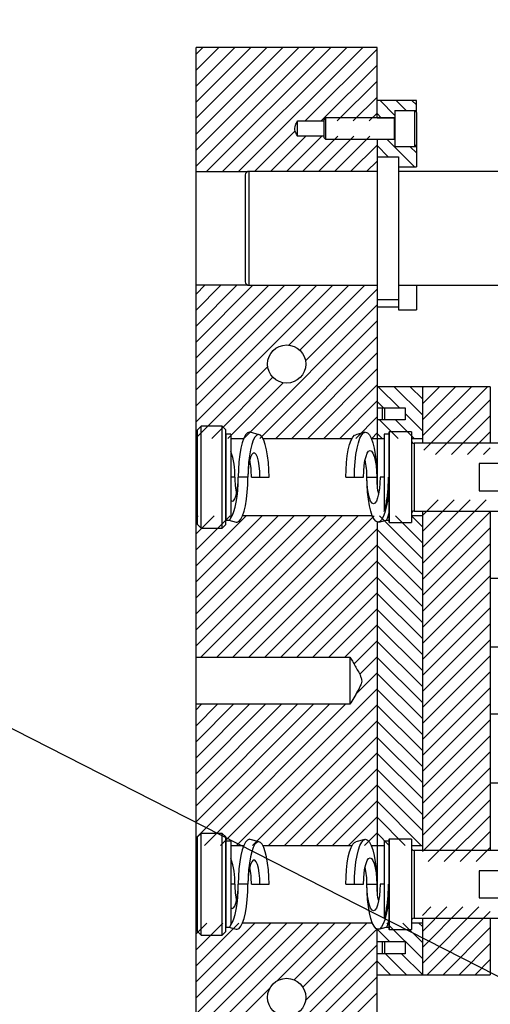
# Model space of a CAD drawing. Header units: inches. Extents: x 1880 to 2363, y -453 to -54.
# Tile 544 of 656: x 1925.06 to 1930.26, y -124.54 to -113.65. Entities that reach past the tile are written whole.
import ezdxf

# ---------------------------------------------------------------- set-up
doc = ezdxf.new("R2010")
doc.units = ezdxf.units.IN
doc.header["$LTSCALE"] = 0.5
doc.header["$MEASUREMENT"] = 0
for name, color, linetype in [('SID-M-F', 202, 'Continuous'), ('SID-M-S', 105, 'Continuous'), ('SID-M-S2', 1, 'Continuous')]:
    doc.layers.add(name, color=color, linetype=linetype)

msp = doc.modelspace()

# ---------------------------------------------------------------- linework, layer by layer
at = {"layer": 'SID-M-F', "linetype": 'Continuous'}
for p, q in [((1927.01039, -114.03365), (1927.08472, -113.95932)), ((1927.01039, -114.21043), (1927.2615, -113.95932)), ((1927.01039, -114.38721), (1927.43828, -113.95932)), ((1927.01039, -114.56398), (1927.61505, -113.95932)), ((1927.01039, -114.74076), (1927.79183, -113.95932)), ((1927.01039, -114.91754), (1927.96861, -113.95932)), ((1927.01039, -115.09431), (1928.14538, -113.95932)), ((1927.01039, -115.27109), (1928.32216, -113.95932)), ((1927.12687, -115.33138), (1928.49894, -113.95932)), ((1927.30365, -115.33138), (1928.67571, -113.95932)), ((1927.48042, -115.33138), (1928.85249, -113.95932)), ((1928.21641, -114.77217), (1929.01039, -113.9782)), ((1928.39319, -114.77217), (1929.01039, -114.15497)), ((1928.56996, -114.77217), (1929.01039, -114.33175)), ((1928.74674, -114.77217), (1929.01039, -114.50853)), ((1929.20724, -114.71102), (1929.04221, -114.54599)), ((1929.3294, -114.6564), (1929.21898, -114.54599)), ((1929.44346, -114.59368), (1929.39478, -114.54501)), ((1928.92352, -114.77217), (1929.01039, -114.6853)), ((1929.05648, -114.73704), (1929.01039, -114.69094)), ((1927.6572, -115.33138), (1928.10531, -114.88327)), ((1927.83398, -115.33138), (1928.22363, -114.94173)), ((1928.01075, -115.33138), (1928.4004, -114.94173)), ((1928.18753, -115.33138), (1928.57718, -114.94173)), ((1928.36431, -115.33138), (1928.75396, -114.94173)), ((1928.54108, -115.33138), (1928.93073, -114.94173)), ((1929.42227, -115.2796), (1929.11954, -114.97687)), ((1928.71786, -115.33138), (1929.01039, -115.03886)), ((1929.13381, -115.16792), (1929.01039, -115.0445)), ((1929.44346, -115.12401), (1929.37695, -115.05751)), ((1928.89464, -115.33138), (1929.01039, -115.21563)), ((1927.01039, -116.6853), (1927.10844, -116.58725)), ((1927.01039, -116.86208), (1927.28522, -116.58725)), ((1927.01039, -117.03886), (1927.46199, -116.58725)), ((1927.01039, -117.21563), (1927.63877, -116.58725)), ((1927.01039, -117.39241), (1927.81555, -116.58725)), ((1927.01039, -117.56919), (1927.99232, -116.58725)), ((1927.01039, -117.74596), (1928.1691, -116.58725)), ((1927.01039, -117.92274), (1928.34588, -116.58725)), ((1927.01039, -118.09952), (1928.52265, -116.58725)), ((1928.03581, -117.25087), (1928.69943, -116.58725)), ((1928.15612, -117.30734), (1928.87621, -116.58725)), ((1928.21771, -117.42252), (1929.01039, -116.62985)), ((1927.53665, -118.28036), (1929.01039, -116.80662)), ((1927.71342, -118.28036), (1929.01039, -116.9834)), ((1927.8902, -118.28036), (1929.01039, -117.16018)), ((1928.06698, -118.28036), (1929.01039, -117.33695)), ((1927.01039, -118.27629), (1927.80194, -117.48474)), ((1928.24375, -118.28036), (1929.01039, -117.51373)), ((1927.18309, -118.28036), (1927.85841, -117.60505)), ((1927.35987, -118.28036), (1927.97359, -117.66664)), ((1928.42053, -118.28036), (1929.01039, -117.69051)), ((1929.25632, -117.94208), (1929.02356, -117.70932)), ((1929.51039, -118.01937), (1929.20033, -117.70932)), ((1929.51039, -117.84259), (1929.37711, -117.70932)), ((1929.51039, -117.72084), (1929.52191, -117.70932)), ((1929.51039, -117.89761), (1929.69868, -117.70932)), ((1929.51039, -118.07439), (1929.87546, -117.70932)), ((1929.51039, -118.25117), (1930.05224, -117.70932)), ((1929.52766, -118.41067), (1930.22901, -117.70932)), ((1929.65597, -118.45914), (1930.26039, -117.85472)), ((1928.59731, -118.28036), (1929.01039, -117.86728)), ((1929.07954, -117.94208), (1929.01039, -117.87292)), ((1928.77408, -118.28036), (1929.01039, -118.04406)), ((1929.51039, -118.19615), (1929.32039, -118.00615)), ((1929.83274, -118.45914), (1930.26039, -118.0315)), ((1929.24105, -118.28036), (1929.03724, -118.07655)), ((1929.41783, -118.28036), (1929.21402, -118.07655)), ((1928.95086, -118.28036), (1929.01039, -118.22084)), ((1929.06427, -118.28036), (1929.01039, -118.22648)), ((1930.00952, -118.45914), (1930.26039, -118.20827)), ((1930.1863, -118.45914), (1930.26039, -118.38505)), ((1929.51039, -119.13505), (1929.68595, -118.95949)), ((1929.51039, -119.31183), (1929.86272, -118.95949)), ((1929.51039, -119.4886), (1930.0395, -118.95949)), ((1929.51039, -119.66538), (1930.21628, -118.95949)), ((1927.01039, -119.16018), (1927.0323, -119.13827)), ((1927.01039, -119.33695), (1927.20907, -119.13827)), ((1927.01039, -119.51373), (1927.38585, -119.13827)), ((1927.01039, -119.69051), (1927.56263, -119.13827)), ((1927.01039, -119.86728), (1927.7394, -119.13827)), ((1927.01039, -120.04406), (1927.91618, -119.13827)), ((1927.01039, -120.22084), (1928.09296, -119.13827)), ((1927.01039, -120.39761), (1928.26973, -119.13827)), ((1927.01039, -120.57439), (1928.44651, -119.13827)), ((1927.06314, -120.69841), (1928.62329, -119.13827)), ((1927.23992, -120.69841), (1928.80006, -119.13827)), ((1927.41669, -120.69841), (1928.97684, -119.13827)), ((1929.51039, -119.61036), (1929.03829, -119.13827)), ((1929.51039, -119.43358), (1929.21507, -119.13827)), ((1929.51039, -119.25681), (1929.39185, -119.13827)), ((1929.51039, -119.84216), (1930.26039, -119.09216)), ((1929.51039, -120.01893), (1930.26039, -119.26893)), ((1927.59347, -120.69841), (1929.01039, -119.2815)), ((1929.51039, -119.78714), (1929.01039, -119.28714)), ((1927.77025, -120.69841), (1929.01039, -119.45827)), ((1929.51039, -119.96391), (1929.01039, -119.46391)), ((1929.51039, -120.19571), (1930.26039, -119.44571)), ((1927.94702, -120.69841), (1929.01039, -119.63505)), ((1929.51039, -120.14069), (1929.01039, -119.64069)), ((1929.51039, -120.37249), (1930.26039, -119.62249)), ((1928.1238, -120.69841), (1929.01039, -119.81183)), ((1929.51039, -120.54926), (1930.26039, -119.79926)), ((1929.51039, -120.31747), (1929.01039, -119.81747)), ((1928.30058, -120.69841), (1929.01039, -119.9886)), ((1929.51039, -120.49424), (1929.01039, -119.99424)), ((1929.51039, -120.72604), (1930.26039, -119.97604)), ((1928.47735, -120.69841), (1929.01039, -120.16538)), ((1929.51039, -120.67102), (1929.01039, -120.17102)), ((1929.51039, -120.90282), (1930.26039, -120.15282)), ((1928.65413, -120.69841), (1929.01039, -120.34216)), ((1929.51039, -120.8478), (1929.01039, -120.3478)), ((1929.51039, -121.07959), (1930.26039, -120.32959)), ((1928.75467, -120.77465), (1929.01039, -120.51893)), ((1929.51039, -121.02457), (1929.01039, -120.52457)), ((1929.51039, -121.25637), (1930.26039, -120.50637)), ((1929.51039, -121.43315), (1930.26039, -120.68315)), ((1928.81777, -120.88832), (1929.01039, -120.69571)), ((1929.51039, -121.20135), (1929.01039, -120.70135)), ((1928.77655, -121.10632), (1929.01039, -120.87249)), ((1929.51039, -121.37813), (1929.01039, -120.87813)), ((1929.51039, -121.60992), (1930.26039, -120.85992)), ((1927.27929, -122.78036), (1929.01039, -121.04926)), ((1929.51039, -121.5549), (1929.01039, -121.0549)), ((1929.51039, -121.7867), (1930.26039, -121.0367)), ((1927.01039, -121.2815), (1927.07167, -121.22022)), ((1927.01039, -121.45827), (1927.24844, -121.22022)), ((1927.01039, -121.63505), (1927.42522, -121.22022)), ((1927.01039, -121.81183), (1927.602, -121.22022)), ((1927.01039, -121.9886), (1927.77877, -121.22022)), ((1927.01039, -122.16538), (1927.95555, -121.22022)), ((1927.01039, -122.34216), (1928.13233, -121.22022)), ((1927.01039, -122.51893), (1928.3091, -121.22022)), ((1927.01039, -122.69571), (1928.48588, -121.22022)), ((1927.10251, -122.78036), (1928.66266, -121.22022)), ((1927.45606, -122.78036), (1929.01039, -121.22604)), ((1929.51039, -121.73168), (1929.01039, -121.23168)), ((1929.51039, -121.96348), (1930.26039, -121.21348)), ((1927.63284, -122.78036), (1929.01039, -121.40282)), ((1929.51039, -121.90846), (1929.01039, -121.40846)), ((1929.51039, -122.14025), (1930.26039, -121.39025)), ((1927.80962, -122.78036), (1929.01039, -121.57959)), ((1929.51039, -122.08523), (1929.01039, -121.58523)), ((1929.51039, -122.31703), (1930.26039, -121.56703)), ((1927.98639, -122.78036), (1929.01039, -121.75637)), ((1929.51039, -122.26201), (1929.01039, -121.76201)), ((1929.51039, -122.49381), (1930.26039, -121.74381)), ((1928.16317, -122.78036), (1929.01039, -121.93315)), ((1929.51039, -122.43879), (1929.01039, -121.93879)), ((1929.51039, -122.67058), (1930.26039, -121.92058)), ((1929.51039, -122.84736), (1930.26039, -122.09736)), ((1928.33995, -122.78036), (1929.01039, -122.10992)), ((1929.51039, -122.61556), (1929.01039, -122.11556)), ((1928.51672, -122.78036), (1929.01039, -122.2867)), ((1929.49841, -122.78036), (1929.01039, -122.29234)), ((1929.57538, -122.95914), (1930.26039, -122.27414)), ((1928.6935, -122.78036), (1929.01039, -122.46348)), ((1929.32163, -122.78036), (1929.01039, -122.46912)), ((1929.75216, -122.95914), (1930.26039, -122.45091)), ((1928.87028, -122.78036), (1929.01039, -122.64025)), ((1929.14486, -122.78036), (1929.01039, -122.64589)), ((1929.92894, -122.95914), (1930.26039, -122.62769)), ((1930.10571, -122.95914), (1930.26039, -122.80447)), ((1929.51039, -123.55447), (1929.60536, -123.45949)), ((1929.51039, -123.73124), (1929.78214, -123.45949)), ((1929.51039, -123.90802), (1929.95892, -123.45949)), ((1929.51039, -124.0848), (1930.13569, -123.45949)), ((1929.56265, -124.20932), (1930.26039, -123.51157)), ((1927.01039, -123.75637), (1927.12849, -123.63827)), ((1927.01039, -123.93315), (1927.30527, -123.63827)), ((1927.01039, -124.10992), (1927.48204, -123.63827)), ((1927.01039, -124.2867), (1927.65882, -123.63827)), ((1927.01039, -124.46348), (1927.8356, -123.63827)), ((1927.01039, -124.64025), (1928.01237, -123.63827)), ((1927.01039, -124.81703), (1928.18915, -123.63827)), ((1927.01039, -124.99381), (1928.36593, -123.63827)), ((1927.90149, -124.27948), (1928.5427, -123.63827)), ((1928.09255, -124.26519), (1928.71948, -123.63827)), ((1928.18809, -124.34643), (1928.89626, -123.63827)), ((1928.21799, -124.49331), (1929.01039, -123.70091)), ((1929.14591, -123.84208), (1929.01039, -123.70655)), ((1929.51039, -124.02978), (1929.11888, -123.63827)), ((1929.51039, -123.853), (1929.29565, -123.63827)), ((1929.51039, -123.67622), (1929.47243, -123.63827)), ((1929.73942, -124.20932), (1930.26039, -123.68835)), ((1927.5567, -125.33138), (1929.01039, -123.87769)), ((1929.9162, -124.20932), (1930.26039, -123.86513)), ((1927.73347, -125.33138), (1929.01039, -124.05447)), ((1929.15959, -124.20932), (1929.01039, -124.06011)), ((1929.33637, -124.20932), (1929.10361, -123.97655)), ((1929.51039, -124.20655), (1929.28039, -123.97655)), ((1930.09298, -124.20932), (1930.26039, -124.0419)), ((1927.91025, -125.33138), (1929.01039, -124.23124)), ((1927.01039, -125.17058), (1927.83055, -124.35042)), ((1928.08703, -125.33138), (1929.01039, -124.40802))]:
    msp.add_line(p, q, dxfattribs=at)
at = {"layer": 'SID-M-S'}
for p, q in [((1929.01039, -113.95932), (1927.01039, -113.95932)), ((1927.01039, -127.95932), (1927.01039, -113.95932)), ((1929.01039, -114.73884), (1929.01039, -113.95932)), ((1929.24661, -114.54599), (1929.01039, -114.54599)), ((1929.24661, -114.54501), (1929.24661, -114.54599)), ((1929.44346, -114.54501), (1929.24661, -114.54501)), ((1929.44346, -114.67979), (1929.44346, -114.54501)), ((1929.20724, -114.6564), (1929.44346, -114.6564)), ((1929.20724, -114.6564), (1929.20724, -115.05751)), ((1929.42377, -114.6601), (1929.20724, -114.6601)), ((1929.42377, -114.6601), (1929.42377, -115.0538)), ((1929.44346, -114.67979), (1929.44346, -115.2796)), ((1928.13039, -114.77217), (1928.41984, -114.77217)), ((1928.13039, -114.94173), (1928.13039, -114.77217)), ((1928.43952, -114.73884), (1928.41984, -114.75853)), ((1928.41984, -114.75853), (1928.41984, -114.95538)), ((1929.19968, -114.73884), (1928.43952, -114.73884)), ((1928.43952, -114.73884), (1928.43952, -114.97506)), ((1929.01039, -114.73704), (1929.20724, -114.73704)), ((1929.20532, -114.75433), (1929.19968, -114.73884)), ((1929.19968, -114.73884), (1929.19968, -114.97506)), ((1929.20532, -114.75433), (1929.20532, -114.95957)), ((1929.20724, -114.73884), (1929.20684, -114.73884)), ((1929.20684, -114.73884), (1929.20684, -114.97506)), ((1928.41984, -114.94173), (1928.13039, -114.94173)), ((1928.41984, -114.95538), (1928.43952, -114.97506)), ((1928.43952, -114.97506), (1929.19968, -114.97506)), ((1929.01039, -114.97506), (1929.01039, -118.81116)), ((1929.20724, -114.97687), (1929.01039, -114.97687)), ((1929.19968, -114.97506), (1929.20532, -114.95957)), ((1929.20684, -114.97506), (1929.20724, -114.97506)), ((1929.20724, -115.0538), (1929.42377, -115.0538)), ((1929.44346, -115.05751), (1929.20724, -115.05751)), ((1929.01039, -115.16792), (1929.24661, -115.16792)), ((1929.24661, -115.17191), (1929.01039, -115.17191)), ((1929.24661, -115.16792), (1929.24661, -116.86049)), ((1927.01039, -115.33138), (1927.58071, -115.33138)), ((1929.01039, -115.32939), (1927.59306, -115.32939)), ((1927.59306, -115.32939), (1927.59306, -116.58924)), ((1929.24661, -115.2796), (1929.44346, -115.2796)), ((1930.9194, -115.32939), (1929.24661, -115.32939)), ((1927.55369, -115.36876), (1927.55369, -116.54987)), ((1927.58071, -116.58725), (1927.01039, -116.58725)), ((1927.59306, -116.58924), (1929.01039, -116.58924)), ((1929.24661, -116.58924), (1930.9194, -116.58924)), ((1929.44346, -116.58924), (1929.44346, -116.86049)), ((1929.01039, -116.74672), (1929.24661, -116.74672)), ((1929.01039, -116.82546), (1929.24661, -116.82546)), ((1929.24661, -116.86049), (1929.44346, -116.86049)), ((1930.26039, -117.70932), (1929.01039, -117.70932)), ((1929.51039, -117.70932), (1929.51039, -118.33432)), ((1930.26039, -117.70932), (1930.26039, -118.33432)), ((1929.01039, -117.94208), (1929.32039, -117.94208)), ((1929.07039, -118.07655), (1929.07039, -117.94208)), ((1929.09539, -118.07655), (1929.09539, -117.94208)), ((1929.32039, -117.94208), (1929.32039, -118.07655)), ((1927.06444, -118.14682), (1927.02539, -118.18587)), ((1927.29884, -118.14682), (1927.06444, -118.14682)), ((1927.06444, -119.27182), (1927.06444, -118.14682)), ((1927.33789, -118.18587), (1927.29884, -118.14682)), ((1927.29884, -119.27182), (1927.29884, -118.14682)), ((1929.32039, -118.07655), (1929.01039, -118.07655)), ((1927.01039, -118.28036), (1927.02539, -118.28036)), ((1927.02539, -119.23277), (1927.02539, -118.18587)), ((1927.33789, -119.23277), (1927.33789, -118.18587)), ((1927.33789, -118.28036), (1927.34039, -118.28036)), ((1927.39439, -118.23432), (1927.34039, -118.23432)), ((1927.34039, -118.23432), (1927.34039, -119.18432)), ((1927.39439, -118.23432), (1927.39439, -119.15732)), ((1927.39439, -118.28036), (1927.53626, -118.28036)), ((1927.53688, -118.27892), (1927.51932, -118.32861)), ((1927.55631, -118.24231), (1927.53688, -118.27892)), ((1927.57701, -118.21989), (1927.55631, -118.24231)), ((1927.59837, -118.21234), (1927.57701, -118.21989)), ((1927.60639, -118.2134), (1927.59837, -118.21234)), ((1927.70735, -118.24007), (1927.60639, -118.2134)), ((1927.65996, -118.26743), (1927.64157, -118.30207)), ((1927.67955, -118.24621), (1927.65996, -118.26743)), ((1927.69976, -118.23907), (1927.67955, -118.24621)), ((1927.71996, -118.24621), (1927.69976, -118.23907)), ((1927.73956, -118.26743), (1927.71996, -118.24621)), ((1927.75794, -118.30207), (1927.73956, -118.26743)), ((1927.74744, -118.28036), (1928.73333, -118.28036)), ((1928.72283, -118.30207), (1928.74122, -118.26743)), ((1928.74122, -118.26743), (1928.76081, -118.24621)), ((1928.76081, -118.24621), (1928.77343, -118.24007)), ((1928.87438, -118.2134), (1928.77343, -118.24007)), ((1928.80335, -118.32861), (1928.82091, -118.27892)), ((1928.82091, -118.27892), (1928.84034, -118.24231)), ((1928.84034, -118.24231), (1928.86105, -118.21989)), ((1928.86105, -118.21989), (1928.8824, -118.21234)), ((1928.8824, -118.21234), (1928.90376, -118.21989)), ((1928.90376, -118.21989), (1928.92447, -118.24231)), ((1928.92447, -118.24231), (1928.9439, -118.27892)), ((1928.9439, -118.27892), (1928.96146, -118.32861)), ((1928.94451, -118.28036), (1929.08639, -118.28036)), ((1929.13889, -118.23432), (1929.08639, -118.23432)), ((1929.08639, -118.23432), (1929.08639, -119.08781)), ((1929.14389, -118.20932), (1929.13889, -118.21432)), ((1929.13889, -118.21432), (1929.13889, -119.20432)), ((1929.38889, -118.20932), (1929.14389, -118.20932)), ((1929.14389, -118.20932), (1929.14389, -119.20932)), ((1929.38889, -118.20932), (1929.38889, -119.20932)), ((1929.38889, -118.28036), (1929.51039, -118.28036)), ((1927.50416, -118.38987), (1927.49186, -118.46083)), ((1927.51932, -118.32861), (1927.50416, -118.38987)), ((1927.62496, -118.34908), (1927.61061, -118.40705)), ((1927.64157, -118.30207), (1927.62496, -118.34908)), ((1927.77456, -118.34908), (1927.75794, -118.30207)), ((1927.7889, -118.40705), (1927.77456, -118.34908)), ((1928.69187, -118.40705), (1928.70622, -118.34908)), ((1928.70622, -118.34908), (1928.72283, -118.30207)), ((1928.7759, -118.46083), (1928.78819, -118.38987)), ((1928.78819, -118.38987), (1928.80335, -118.32861)), ((1928.96146, -118.32861), (1928.97661, -118.38987)), ((1928.97661, -118.38987), (1928.98891, -118.46083)), ((1930.63889, -118.33432), (1929.41889, -118.33432)), ((1929.41889, -118.33432), (1929.41889, -119.08432)), ((1927.49186, -118.46083), (1927.4828, -118.53934)), ((1927.59898, -118.47419), (1927.5904, -118.54848)), ((1927.61061, -118.40705), (1927.59898, -118.47419)), ((1927.6119, -118.48976), (1927.59999, -118.53241)), ((1927.62599, -118.45987), (1927.6119, -118.48976)), ((1927.64145, -118.44448), (1927.62599, -118.45987)), ((1927.65736, -118.44448), (1927.64145, -118.44448)), ((1927.67282, -118.45987), (1927.65736, -118.44448)), ((1927.68691, -118.48976), (1927.67282, -118.45987)), ((1927.69882, -118.53241), (1927.68691, -118.48976)), ((1927.80053, -118.47419), (1927.7889, -118.40705)), ((1927.80911, -118.54848), (1927.80053, -118.47419)), ((1928.67167, -118.54848), (1928.68024, -118.47419)), ((1928.68024, -118.47419), (1928.69187, -118.40705)), ((1928.76684, -118.53934), (1928.7759, -118.46083)), ((1928.87597, -118.52632), (1928.88747, -118.47984)), ((1928.88747, -118.47984), (1928.90124, -118.44488)), ((1928.90124, -118.44488), (1928.91659, -118.42317)), ((1928.91659, -118.42317), (1928.93276, -118.41581)), ((1928.93276, -118.41581), (1928.94892, -118.42317)), ((1928.94892, -118.42317), (1928.96427, -118.44488)), ((1928.96427, -118.44488), (1928.97804, -118.47984)), ((1928.97804, -118.47984), (1928.98954, -118.52632)), ((1928.98891, -118.46083), (1928.99797, -118.53934)), ((1927.4828, -118.53934), (1927.47726, -118.62302)), ((1927.5904, -118.54848), (1927.58515, -118.62766)), ((1927.59095, -118.58534), (1927.58531, -118.64547)), ((1927.59999, -118.53241), (1927.59095, -118.58534)), ((1927.70786, -118.58534), (1927.69882, -118.53241)), ((1927.7135, -118.64547), (1927.70786, -118.58534)), ((1927.81436, -118.62766), (1927.80911, -118.54848)), ((1928.66642, -118.62766), (1928.67167, -118.54848)), ((1928.76129, -118.62302), (1928.76684, -118.53934)), ((1928.86194, -118.644), (1928.86732, -118.58197)), ((1928.86732, -118.58197), (1928.87597, -118.52632)), ((1928.98954, -118.52632), (1928.99819, -118.58197)), ((1928.99797, -118.53934), (1929.00352, -118.62302)), ((1928.99819, -118.58197), (1929.00357, -118.644)), ((1930.63889, -118.55945), (1930.13889, -118.55945)), ((1930.13889, -118.55945), (1930.13889, -118.85919)), ((1927.43812, -118.70932), (1927.39439, -118.70932)), ((1927.47372, -118.76883), (1927.47539, -118.70932)), ((1927.47394, -118.78319), (1927.47539, -118.70932)), ((1927.47726, -118.62302), (1927.47539, -118.70932)), ((1927.58339, -118.70932), (1927.47539, -118.70932)), ((1927.58158, -118.79431), (1927.58339, -118.70932)), ((1927.58515, -118.62766), (1927.58339, -118.70932)), ((1927.58531, -118.64547), (1927.58339, -118.70932)), ((1927.62065, -118.70932), (1927.81612, -118.70932)), ((1927.71542, -118.70932), (1927.7135, -118.64547)), ((1927.81612, -118.70932), (1927.81436, -118.62766)), ((1928.66465, -118.70932), (1928.66642, -118.62766)), ((1928.66465, -118.70932), (1928.86012, -118.70932)), ((1928.75942, -118.70932), (1928.76129, -118.62302)), ((1928.86012, -118.70932), (1928.86194, -118.644)), ((1928.89739, -118.70932), (1929.00539, -118.70932)), ((1928.8992, -118.79431), (1928.89739, -118.70932)), ((1928.89921, -118.77463), (1928.89739, -118.70932)), ((1929.00352, -118.62302), (1929.00539, -118.70932)), ((1929.00357, -118.644), (1929.00539, -118.70932)), ((1929.04265, -118.70932), (1929.04083, -118.77463)), ((1929.08639, -118.70932), (1929.04265, -118.70932)), ((1929.13889, -118.70932), (1929.13623, -118.70932)), ((1929.14039, -118.70932), (1929.14039, -118.81777)), ((1927.46091, -118.876), (1927.46882, -118.82534)), ((1927.46882, -118.82534), (1927.47372, -118.76883)), ((1927.46964, -118.85523), (1927.47394, -118.78319)), ((1927.57619, -118.87679), (1927.58158, -118.79431)), ((1928.90458, -118.87679), (1928.8992, -118.79431)), ((1928.90458, -118.83666), (1928.89921, -118.77463)), ((1928.91323, -118.89231), (1928.90458, -118.83666)), ((1929.03546, -118.83666), (1929.0268, -118.89231)), ((1929.04083, -118.77463), (1929.03546, -118.83666)), ((1927.43784, -118.95), (1927.45041, -118.91827)), ((1927.45041, -118.91827), (1927.46091, -118.876)), ((1927.45298, -118.98674), (1927.4626, -118.92364)), ((1927.4626, -118.92364), (1927.46964, -118.85523)), ((1927.5674, -118.95434), (1927.57619, -118.87679)), ((1928.91337, -118.95434), (1928.90458, -118.87679)), ((1928.92473, -118.93879), (1928.91323, -118.89231)), ((1928.9385, -118.97376), (1928.92473, -118.93879)), ((1929.0153, -118.93879), (1929.00153, -118.97376)), ((1929.0268, -118.89231), (1929.0153, -118.93879)), ((1929.13403, -118.89912), (1929.12432, -118.97487)), ((1929.13889, -118.84194), (1929.13403, -118.89912)), ((1930.13889, -118.85919), (1930.63889, -118.85919)), ((1927.39439, -118.96914), (1927.40911, -118.97609)), ((1927.40911, -118.97609), (1927.42384, -118.96961)), ((1927.42384, -118.96961), (1927.43784, -118.95)), ((1927.42704, -119.09086), (1927.44103, -119.04294)), ((1927.44103, -119.04294), (1927.45298, -118.98674)), ((1927.54071, -119.08571), (1927.55545, -119.02467)), ((1927.55545, -119.02467), (1927.5674, -118.95434)), ((1928.92532, -119.02467), (1928.91337, -118.95434)), ((1928.94006, -119.08571), (1928.92532, -119.02467)), ((1928.95386, -118.99546), (1928.9385, -118.97376)), ((1928.97002, -119.00282), (1928.95386, -118.99546)), ((1928.98618, -118.99546), (1928.97002, -119.00282)), ((1929.00153, -118.97376), (1928.98618, -118.99546)), ((1929.11155, -119.04279), (1929.0961, -119.1009)), ((1929.12432, -118.97487), (1929.11155, -119.04279)), ((1927.02539, -119.13827), (1927.01039, -119.13827)), ((1927.34039, -119.13827), (1927.33789, -119.13827)), ((1927.39439, -119.15732), (1927.41136, -119.1293)), ((1927.41136, -119.1293), (1927.42704, -119.09086)), ((1927.50462, -119.17305), (1927.5236, -119.13567)), ((1928.95826, -119.13827), (1927.52251, -119.13827)), ((1927.5236, -119.13567), (1927.54071, -119.08571)), ((1928.95718, -119.13567), (1928.94006, -119.08571)), ((1928.97615, -119.17305), (1928.95718, -119.13567)), ((1929.07841, -119.14746), (1929.05901, -119.18112)), ((1929.0961, -119.1009), (1929.07841, -119.14746)), ((1929.51039, -119.13827), (1929.38889, -119.13827)), ((1929.41889, -119.08432), (1930.63889, -119.08432)), ((1929.51039, -119.08432), (1929.51039, -122.83432)), ((1930.26039, -119.08432), (1930.26039, -122.83432)), ((1927.02539, -119.23277), (1927.06444, -119.27182)), ((1927.06444, -119.27182), (1927.29884, -119.27182)), ((1927.29884, -119.27182), (1927.33789, -119.23277)), ((1927.34039, -119.18432), (1927.37423, -119.18432)), ((1927.37321, -119.18432), (1927.45238, -119.20523)), ((1927.45238, -119.20523), (1927.46337, -119.20615)), ((1927.46337, -119.20615), (1927.48435, -119.19678)), ((1927.48435, -119.19678), (1927.50462, -119.17305)), ((1928.99643, -119.19678), (1928.97615, -119.17305)), ((1929.01741, -119.20615), (1928.99643, -119.19678)), ((1929.01039, -119.20465), (1929.01039, -123.31116)), ((1929.03848, -119.20087), (1929.01741, -119.20615)), ((1929.02839, -119.20523), (1929.10859, -119.18405)), ((1929.05901, -119.18112), (1929.03848, -119.20087)), ((1929.10757, -119.18432), (1929.13889, -119.18432)), ((1929.13889, -119.20432), (1929.14389, -119.20932)), ((1929.14389, -119.20932), (1929.38889, -119.20932)), ((1930.36039, -119.82932), (1930.26039, -119.82932)), ((1930.38889, -120.58932), (1930.26039, -120.58932)), ((1927.01039, -120.69841), (1928.71039, -120.69841)), ((1928.71039, -120.69841), (1928.71039, -121.22022)), ((1928.71039, -121.22022), (1927.01039, -121.22022)), ((1930.38889, -121.32932), (1930.26039, -121.32932)), ((1930.26039, -122.08932), (1930.36039, -122.08932)), ((1927.06444, -122.64682), (1927.02539, -122.68587)), ((1927.29884, -122.64682), (1927.06444, -122.64682)), ((1927.06444, -123.77182), (1927.06444, -122.64682)), ((1927.33789, -122.68587), (1927.29884, -122.64682)), ((1927.29884, -123.77182), (1927.29884, -122.64682)), ((1927.02539, -123.73277), (1927.02539, -122.68587)), ((1927.33789, -123.73277), (1927.33789, -122.68587)), ((1927.39439, -122.73432), (1927.34039, -122.73432)), ((1927.34039, -122.73432), (1927.34039, -123.68432)), ((1927.39439, -122.73432), (1927.39439, -123.65732)), ((1927.55631, -122.74231), (1927.53688, -122.77892)), ((1927.57701, -122.71989), (1927.55631, -122.74231)), ((1927.59837, -122.71234), (1927.57701, -122.71989)), ((1927.60639, -122.7134), (1927.59837, -122.71234)), ((1927.70735, -122.74007), (1927.60639, -122.7134)), ((1927.67955, -122.74621), (1927.65996, -122.76743)), ((1927.69976, -122.73907), (1927.67955, -122.74621)), ((1927.71996, -122.74621), (1927.69976, -122.73907)), ((1927.73956, -122.76743), (1927.71996, -122.74621)), ((1928.74122, -122.76743), (1928.76081, -122.74621)), ((1928.76081, -122.74621), (1928.77343, -122.74007)), ((1928.87438, -122.7134), (1928.77343, -122.74007)), ((1928.82091, -122.77892), (1928.84034, -122.74231)), ((1928.84034, -122.74231), (1928.86105, -122.71989)), ((1928.86105, -122.71989), (1928.8824, -122.71234)), ((1928.8824, -122.71234), (1928.90376, -122.71989)), ((1928.90376, -122.71989), (1928.92447, -122.74231)), ((1928.92447, -122.74231), (1928.9439, -122.77892)), ((1929.13889, -122.73432), (1929.08639, -122.73432)), ((1929.08639, -122.73432), (1929.08639, -123.58781)), ((1929.14389, -122.70932), (1929.13889, -122.71432)), ((1929.13889, -122.71432), (1929.13889, -123.70432)), ((1929.38889, -122.70932), (1929.14389, -122.70932)), ((1929.14389, -122.70932), (1929.14389, -123.70932)), ((1929.38889, -122.70932), (1929.38889, -123.70932)), ((1927.01039, -122.78036), (1927.02539, -122.78036)), ((1927.33789, -122.78036), (1927.34039, -122.78036)), ((1927.39439, -122.78036), (1927.53626, -122.78036)), ((1927.51932, -122.82861), (1927.50416, -122.88987)), ((1927.53688, -122.77892), (1927.51932, -122.82861)), ((1927.62496, -122.84908), (1927.61061, -122.90705)), ((1927.64157, -122.80207), (1927.62496, -122.84908)), ((1927.65996, -122.76743), (1927.64157, -122.80207)), ((1927.75794, -122.80207), (1927.73956, -122.76743)), ((1927.74744, -122.78036), (1928.73333, -122.78036)), ((1927.77456, -122.84908), (1927.75794, -122.80207)), ((1927.7889, -122.90705), (1927.77456, -122.84908)), ((1928.69187, -122.90705), (1928.70622, -122.84908)), ((1928.70622, -122.84908), (1928.72283, -122.80207)), ((1928.72283, -122.80207), (1928.74122, -122.76743)), ((1928.78819, -122.88987), (1928.80335, -122.82861)), ((1928.80335, -122.82861), (1928.82091, -122.77892)), ((1928.9439, -122.77892), (1928.96146, -122.82861)), ((1928.94451, -122.78036), (1929.08639, -122.78036)), ((1928.96146, -122.82861), (1928.97661, -122.88987)), ((1929.38889, -122.78036), (1929.51039, -122.78036)), ((1930.63889, -122.83432), (1929.41889, -122.83432)), ((1929.41889, -122.83432), (1929.41889, -123.58432)), ((1927.49186, -122.96083), (1927.4828, -123.03934)), ((1927.50416, -122.88987), (1927.49186, -122.96083)), ((1927.61061, -122.90705), (1927.59898, -122.97419)), ((1927.62599, -122.95987), (1927.6119, -122.98976)), ((1927.64145, -122.94448), (1927.62599, -122.95987)), ((1927.65736, -122.94448), (1927.64145, -122.94448)), ((1927.67282, -122.95987), (1927.65736, -122.94448)), ((1927.68691, -122.98976), (1927.67282, -122.95987)), ((1927.80053, -122.97419), (1927.7889, -122.90705)), ((1928.68024, -122.97419), (1928.69187, -122.90705)), ((1928.76684, -123.03934), (1928.7759, -122.96083)), ((1928.7759, -122.96083), (1928.78819, -122.88987)), ((1928.88747, -122.97984), (1928.90124, -122.94488)), ((1928.90124, -122.94488), (1928.91659, -122.92317)), ((1928.91659, -122.92317), (1928.93276, -122.91581)), ((1928.93276, -122.91581), (1928.94892, -122.92317)), ((1928.94892, -122.92317), (1928.96427, -122.94488)), ((1928.96427, -122.94488), (1928.97804, -122.97984)), ((1928.97661, -122.88987), (1928.98891, -122.96083)), ((1928.98891, -122.96083), (1928.99797, -123.03934)), ((1927.4828, -123.03934), (1927.47726, -123.12302)), ((1927.5904, -123.04848), (1927.58515, -123.12766)), ((1927.59898, -122.97419), (1927.5904, -123.04848)), ((1927.59999, -123.03241), (1927.59095, -123.08534)), ((1927.6119, -122.98976), (1927.59999, -123.03241)), ((1927.69882, -123.03241), (1927.68691, -122.98976)), ((1927.70786, -123.08534), (1927.69882, -123.03241)), ((1927.80911, -123.04848), (1927.80053, -122.97419)), ((1927.81436, -123.12766), (1927.80911, -123.04848)), ((1928.66642, -123.12766), (1928.67167, -123.04848)), ((1928.67167, -123.04848), (1928.68024, -122.97419)), ((1928.76129, -123.12302), (1928.76684, -123.03934)), ((1928.86194, -123.144), (1928.86732, -123.08197)), ((1928.86732, -123.08197), (1928.87597, -123.02632)), ((1928.87597, -123.02632), (1928.88747, -122.97984)), ((1928.97804, -122.97984), (1928.98954, -123.02632)), ((1928.98954, -123.02632), (1928.99819, -123.08197)), ((1928.99797, -123.03934), (1929.00352, -123.12302)), ((1928.99819, -123.08197), (1929.00357, -123.144)), ((1930.63889, -123.05945), (1930.13889, -123.05945)), ((1930.13889, -123.05945), (1930.13889, -123.35919)), ((1927.47726, -123.12302), (1927.47539, -123.20932)), ((1927.58515, -123.12766), (1927.58339, -123.20932)), ((1927.58531, -123.14547), (1927.58339, -123.20932)), ((1927.59095, -123.08534), (1927.58531, -123.14547)), ((1927.7135, -123.14547), (1927.70786, -123.08534)), ((1927.71542, -123.20932), (1927.7135, -123.14547)), ((1927.81612, -123.20932), (1927.81436, -123.12766)), ((1928.66465, -123.20932), (1928.66642, -123.12766)), ((1928.75942, -123.20932), (1928.76129, -123.12302)), ((1928.86012, -123.20932), (1928.86194, -123.144)), ((1929.00352, -123.12302), (1929.00539, -123.20932)), ((1929.00357, -123.144), (1929.00539, -123.20932)), ((1927.43812, -123.20932), (1927.39439, -123.20932)), ((1927.46882, -123.32534), (1927.47372, -123.26883)), ((1927.46964, -123.35523), (1927.47394, -123.28319)), ((1927.47372, -123.26883), (1927.47539, -123.20932)), ((1927.47394, -123.28319), (1927.47539, -123.20932)), ((1927.58339, -123.20932), (1927.47539, -123.20932)), ((1927.57619, -123.37679), (1927.58158, -123.29431)), ((1927.58158, -123.29431), (1927.58339, -123.20932)), ((1927.62065, -123.20932), (1927.81612, -123.20932)), ((1928.66465, -123.20932), (1928.86012, -123.20932)), ((1928.89739, -123.20932), (1929.00539, -123.20932)), ((1928.8992, -123.29431), (1928.89739, -123.20932)), ((1928.89921, -123.27463), (1928.89739, -123.20932)), ((1928.90458, -123.37679), (1928.8992, -123.29431)), ((1928.90458, -123.33666), (1928.89921, -123.27463)), ((1929.04083, -123.27463), (1929.03546, -123.33666)), ((1929.04265, -123.20932), (1929.04083, -123.27463)), ((1929.08639, -123.20932), (1929.04265, -123.20932)), ((1929.13889, -123.20932), (1929.13623, -123.20932)), ((1929.14039, -123.20932), (1929.14039, -123.31777)), ((1927.45041, -123.41827), (1927.46091, -123.376)), ((1927.46091, -123.376), (1927.46882, -123.32534)), ((1927.4626, -123.42364), (1927.46964, -123.35523)), ((1927.5674, -123.45434), (1927.57619, -123.37679)), ((1928.91323, -123.39231), (1928.90458, -123.33666)), ((1928.91337, -123.45434), (1928.90458, -123.37679)), ((1928.92473, -123.43879), (1928.91323, -123.39231)), ((1929.0268, -123.39231), (1929.0153, -123.43879)), ((1929.03546, -123.33666), (1929.0268, -123.39231)), ((1929.13403, -123.39912), (1929.12432, -123.47487)), ((1929.13889, -123.34194), (1929.13403, -123.39912)), ((1930.13889, -123.35919), (1930.63889, -123.35919)), ((1927.39439, -123.46914), (1927.40911, -123.47609)), ((1927.40911, -123.47609), (1927.42384, -123.46961)), ((1927.42384, -123.46961), (1927.43784, -123.45)), ((1927.43784, -123.45), (1927.45041, -123.41827)), ((1927.44103, -123.54294), (1927.45298, -123.48674)), ((1927.45298, -123.48674), (1927.4626, -123.42364)), ((1927.55545, -123.52467), (1927.5674, -123.45434)), ((1928.92532, -123.52467), (1928.91337, -123.45434)), ((1928.9385, -123.47376), (1928.92473, -123.43879)), ((1928.95386, -123.49546), (1928.9385, -123.47376)), ((1928.97002, -123.50282), (1928.95386, -123.49546)), ((1928.98618, -123.49546), (1928.97002, -123.50282)), ((1929.00153, -123.47376), (1928.98618, -123.49546)), ((1929.0153, -123.43879), (1929.00153, -123.47376)), ((1929.12432, -123.47487), (1929.11155, -123.54279)), ((1927.41136, -123.6293), (1927.42704, -123.59086)), ((1927.42704, -123.59086), (1927.44103, -123.54294)), ((1927.5236, -123.63567), (1927.54071, -123.58571)), ((1927.54071, -123.58571), (1927.55545, -123.52467)), ((1928.94006, -123.58571), (1928.92532, -123.52467)), ((1928.95718, -123.63567), (1928.94006, -123.58571)), ((1929.0961, -123.6009), (1929.07841, -123.64746)), ((1929.11155, -123.54279), (1929.0961, -123.6009)), ((1929.41889, -123.58432), (1930.63889, -123.58432)), ((1929.51039, -123.58432), (1929.51039, -124.20932)), ((1930.26039, -123.58432), (1930.26039, -124.20932)), ((1927.02539, -123.63827), (1927.01039, -123.63827)), ((1927.02539, -123.73277), (1927.06444, -123.77182)), ((1927.29884, -123.77182), (1927.33789, -123.73277)), ((1927.34039, -123.63827), (1927.33789, -123.63827)), ((1927.34039, -123.68432), (1927.37423, -123.68432)), ((1927.37321, -123.68432), (1927.45238, -123.70523)), ((1927.39439, -123.65732), (1927.41136, -123.6293)), ((1927.45238, -123.70523), (1927.46337, -123.70615)), ((1927.46337, -123.70615), (1927.48435, -123.69678)), ((1927.48435, -123.69678), (1927.50462, -123.67305)), ((1927.50462, -123.67305), (1927.5236, -123.63567)), ((1928.95826, -123.63827), (1927.52251, -123.63827)), ((1928.97615, -123.67305), (1928.95718, -123.63567)), ((1928.99643, -123.69678), (1928.97615, -123.67305)), ((1929.01741, -123.70615), (1928.99643, -123.69678)), ((1929.01039, -126.94357), (1929.01039, -123.70465)), ((1929.03848, -123.70087), (1929.01741, -123.70615)), ((1929.02839, -123.70523), (1929.10859, -123.68405)), ((1929.05901, -123.68112), (1929.03848, -123.70087)), ((1929.07841, -123.64746), (1929.05901, -123.68112)), ((1929.10757, -123.68432), (1929.13889, -123.68432)), ((1929.13889, -123.70432), (1929.14389, -123.70932)), ((1929.14389, -123.70932), (1929.38889, -123.70932)), ((1929.51039, -123.63827), (1929.38889, -123.63827)), ((1927.06444, -123.77182), (1927.29884, -123.77182)), ((1929.01039, -123.84208), (1929.32039, -123.84208)), ((1929.07039, -123.97655), (1929.07039, -123.84208)), ((1929.09539, -123.97655), (1929.09539, -123.84208)), ((1929.32039, -123.84208), (1929.32039, -123.97655)), ((1929.32039, -123.97655), (1929.01039, -123.97655)), ((1929.01039, -124.20932), (1930.26039, -124.20932))]:
    msp.add_line(p, q, dxfattribs=at)
for centre in [(1928.01039, -117.45932), (1928.01039, -124.45932)]:
    msp.add_circle(centre, 0.21095, dxfattribs=at)
for centre, radius, start, end in [((1929.42377, -114.67979), 0.01969, 0, 90), ((1929.20606, -114.75406), 0.000787, 200, 0), ((1929.20606, -114.95984), 0.000787, 0, 160), ((1929.42377, -115.03412), 0.01969, 270, 0), ((1927.59306, -115.36876), 0.03937, 90, 180), ((1927.59306, -116.54987), 0.03937, 180, 270), ((1929.41889, -118.30432), 0.03, 180, 270), ((1926.7001, -118.67653), 0.73875, 357.456696, 19.980122), ((1926.70113, -118.69716), 0.9196, 359.242812, 11.194483), ((1928.11048, -118.69484), 0.78704, 358.946423, 12.937794), ((1928.35764, -118.72147), 0.9196, 179.242812, 191.194483), ((1929.8047, -118.7225), 0.79943, 179.05538, 192.828838), ((1929.41889, -119.11432), 0.03, 90, 180), ((1929.41889, -122.80432), 0.03, 180, 270), ((1926.7001, -123.17653), 0.73875, 357.456696, 19.980122), ((1926.70113, -123.19716), 0.9196, 359.242812, 11.194483), ((1928.11048, -123.19484), 0.78704, 358.946423, 12.937794), ((1928.35764, -123.22147), 0.9196, 179.242812, 191.194483), ((1929.8047, -123.2225), 0.79943, 179.05538, 192.828838), ((1929.41889, -123.61432), 0.03, 90, 180)]:
    msp.add_arc(centre, radius, start, end, dxfattribs=at)
for centre, start_param, end_param in [((1927.37423, -118.70932), 3.14159265, 3.48036644), ((1929.10655, -118.70932), 3.17531467, 3.70400811), ((1929.10655, -123.20932), 3.17531467, 3.70400811), ((1927.37423, -123.20932), 3.14159265, 3.48036644)]:
    msp.add_ellipse(centre, major_axis=(0, 0.475), ratio=0.1277027, start_param=start_param, end_param=end_param, dxfattribs=at)
for points, knots in [([(1928.13039, -114.94173), (1928.12858, -114.93819), (1928.11921, -114.91983), (1928.10552, -114.89128), (1928.09908, -114.85251), (1928.10933, -114.81354), (1928.12233, -114.788), (1928.13039, -114.77217)], [0, 0, 0, 0, 0.06610908, 0.3427002, 0.52365587, 0.70486824, 1, 1, 1, 1]), ([(1929.08639, -119.08781), (1929.09168, -119.0709), (1929.10243, -119.03657), (1929.11558, -118.97287), (1929.12598, -118.9014), (1929.13429, -118.81369), (1929.13552, -118.74769), (1929.13623, -118.70932)], [0, 0, 0, 0, 0.18252081, 0.37034789, 0.55217756, 0.73962361, 1, 1, 1, 1]), ([(1928.71039, -120.69841), (1928.7191, -120.71321), (1928.74897, -120.76394), (1928.78975, -120.83421), (1928.82565, -120.90184), (1928.84136, -120.94552), (1928.83849, -120.98715), (1928.81896, -121.02905), (1928.77639, -121.109), (1928.73886, -121.17224), (1928.71039, -121.22022)], [0, 0, 0, 0, 0.08791855, 0.3014022, 0.41537848, 0.48084213, 0.53525943, 0.62393291, 0.71471935, 1, 1, 1, 1]), ([(1929.08639, -123.58781), (1929.09168, -123.5709), (1929.10243, -123.53657), (1929.11558, -123.47287), (1929.12598, -123.4014), (1929.13429, -123.31369), (1929.13552, -123.24769), (1929.13623, -123.20932)], [0, 0, 0, 0, 0.18252081, 0.37034789, 0.55217756, 0.73962361, 1, 1, 1, 1])]:
    msp.add_open_spline(points, degree=3, knots=knots, dxfattribs=at)
at = {"layer": 'SID-M-S2'}
msp.add_line((1885.03405, -101.11736), (1982.90029, -151.02915), dxfattribs=at)

doc.saveas('drawing.dxf')
